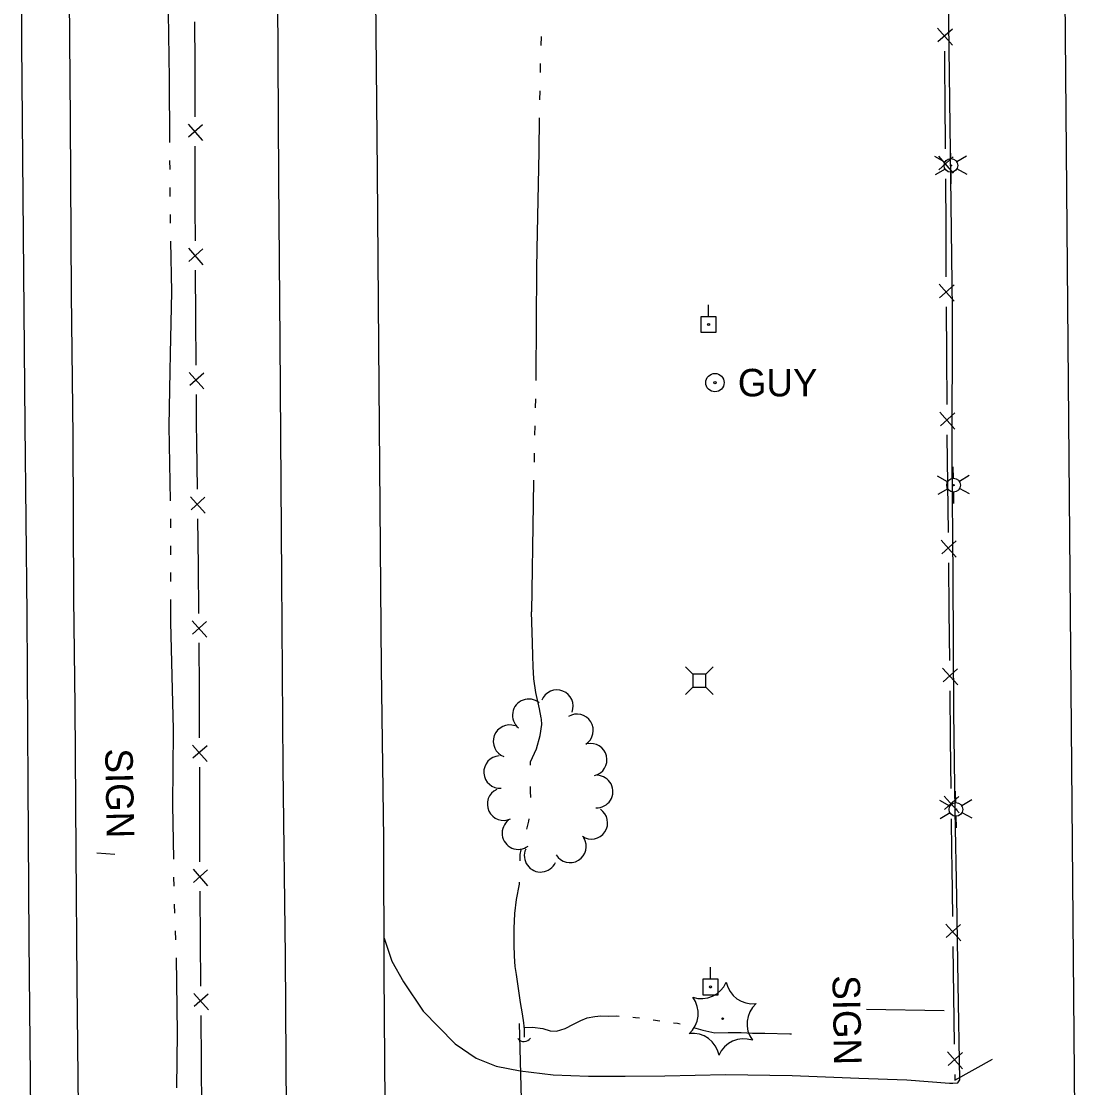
# Model space of a CAD drawing. Extents: x 589250 to 1188077, y 162953 to 363065.
# Drawn here: x 594304.9 to 594535.5, y 167916.1 to 168148.7 of the extents above; entities that cross this region are included whole.
import ezdxf

# ---------------------------------------------------------------- set-up
doc = ezdxf.new("R2010")
doc.units = 0
for name, color, linetype in [('E_DRN', 7, 'Continuous'), ('E_DRN_Pipe', 7, 'Continuous'), ('E_DWY', 7, 'Continuous'), ('E_FEN_P', 7, 'Continuous'), ('E_LAND_TreeLine_P', 7, 'Continuous'), ('E_LAND_Vegetation', 7, 'Continuous'), ('E_LTG', 7, 'Continuous'), ('E_MAP_Limits', 7, 'Continuous'), ('E_RDWY', 7, 'Continuous'), ('E_RDWY_Gravel', 7, 'Continuous'), ('E_SGN', 7, 'Continuous'), ('E_SGN_Text', 7, 'Continuous'), ('E_UTL_AG_Bold', 7, 'Continuous'), ('E_UTL_EGuyWire', 7, 'Continuous'), ('E_UTL_EPowerPole', 7, 'Continuous'), ('E_WTR_FlowLine', 7, 'Continuous')]:
    doc.layers.add(name, color=color, linetype=linetype)

msp = doc.modelspace()

# ---------------------------------------------------------------- linework, layer by layer
at = {"layer": 'E_DRN'}
msp.add_arc((594414.63, 167927.87), 1.74, 217.9923, 324.2525, dxfattribs=at)
at = {"layer": 'E_DRN_Pipe'}
msp.add_line((594413.56, 167930.08), (594414.65, 167886.56), dxfattribs=at)
at = {"layer": 'E_DWY'}
for p, q in [((594507.74, 168120.31), (594507.2, 168158.29)), ((594508.15, 168085.83), (594507.74, 168120.31)), ((594508.06, 168053.2), (594508.15, 168085.83)), ((594508.3, 168027.59), (594508.06, 168053.2)), ((594508.48, 167998.07), (594508.3, 168027.59)), ((594508.71, 167976.36), (594508.48, 167998.07)), ((594509.14, 167957.64), (594508.71, 167976.36)), ((594509.38, 167938.72), (594509.14, 167957.64)), ((594384.09, 167948.71), (594385.77, 167943.64)), ((594385.77, 167943.64), (594388.31, 167939.19)), ((594388.31, 167939.19), (594392.61, 167932.72)), ((594509.79, 167917.74), (594509.38, 167938.72)), ((594392.61, 167932.72), (594395.98, 167929.35)), ((594395.98, 167929.35), (594399.63, 167925.64)), ((594399.63, 167925.64), (594404.19, 167922.49)), ((594404.19, 167922.49), (594408.53, 167920.72)), ((594408.53, 167920.72), (594413.78, 167919.7)), ((594413.78, 167919.7), (594421.01, 167918.85)), ((594421.01, 167918.85), (594428.69, 167918.6)), ((594428.69, 167918.6), (594436.7, 167918.56)), ((594436.7, 167918.56), (594445.37, 167918.66)), ((594445.37, 167918.66), (594458.6, 167918.92)), ((594458.6, 167918.92), (594473.17, 167918.74)), ((594473.17, 167918.74), (594487.74, 167918.1)), ((594487.74, 167918.1), (594498.21, 167917.78)), ((594498.21, 167917.78), (594507.49, 167917.03)), ((594507.49, 167917.03), (594508.22, 167917.05)), ((594508.22, 167917.05), (594509.34, 167917.14)), ((594509.34, 167917.14), (594509.79, 167917.74))]:
    msp.add_line(p, q, dxfattribs=at)
at = {"layer": 'E_FEN_P'}
for p, q in [((594342.66, 168148.61), (594342.74, 168139.52)), ((594504.9, 168147.21), (594508.15, 168143.52)), ((594508.13, 168147.06), (594504.98, 168144.25)), ((594506.42, 168142.26), (594506.45, 168138.27)), ((594342.74, 168139.52), (594342.74, 168138.27)), ((594342.74, 168138.27), (594342.74, 168127.92)), ((594506.45, 168138.27), (594506.49, 168131.6)), ((594506.49, 168131.6), (594506.56, 168120.94)), ((594341.3, 168126.32), (594344.44, 168122.72)), ((594344.43, 168126.16), (594341.36, 168123.45)), ((594342.75, 168121.51), (594342.76, 168111.16)), ((594505.08, 168119.29), (594508.33, 168115.6)), ((594508.31, 168119.14), (594505.16, 168116.33)), ((594506.6, 168114.34), (594506.67, 168103.68)), ((594342.76, 168111.16), (594342.76, 168108.08)), ((594342.76, 168108.08), (594342.81, 168100.82)), ((594506.67, 168103.68), (594506.74, 168093.02)), ((594341.37, 168099.21), (594344.53, 168095.63)), ((594344.51, 168099.07), (594341.45, 168096.34)), ((594342.85, 168094.41), (594342.93, 168084.07)), ((594505.26, 168091.37), (594508.51, 168087.68)), ((594508.49, 168091.22), (594505.34, 168088.41)), ((594506.78, 168086.42), (594506.85, 168075.76)), ((594342.93, 168084.07), (594343, 168073.72)), ((594506.85, 168075.76), (594506.92, 168065.1)), ((594341.56, 168072.12), (594344.72, 168068.53)), ((594344.7, 168071.97), (594341.64, 168069.24)), ((594343.04, 168067.31), (594343.09, 168060.76)), ((594505.43, 168063.45), (594508.69, 168059.76)), ((594508.67, 168063.3), (594505.52, 168060.49)), ((594343.09, 168060.76), (594343.14, 168056.97)), ((594506.96, 168058.5), (594506.96, 168058.13)), ((594506.96, 168058.13), (594507.07, 168047.85)), ((594343.14, 168056.97), (594343.26, 168046.62)), ((594507.07, 168047.85), (594507.19, 168037.19)), ((594341.83, 168045.01), (594345.02, 168041.44)), ((594344.97, 168044.88), (594341.94, 168042.13)), ((594343.34, 168040.21), (594343.47, 168029.87)), ((594505.71, 168035.53), (594508.99, 168031.85)), ((594508.95, 168035.39), (594505.81, 168032.57)), ((594507.26, 168030.59), (594507.37, 168019.93)), ((594343.47, 168029.87), (594343.6, 168019.52)), ((594507.37, 168019.93), (594507.49, 168009.27)), ((594342.17, 168017.91), (594345.35, 168014.35)), ((594345.31, 168017.78), (594342.27, 168015.03)), ((594343.67, 168013.12), (594343.7, 168002.77)), ((594506.01, 168007.61), (594509.29, 168003.93)), ((594509.25, 168007.48), (594506.11, 168004.65)), ((594343.7, 168002.77), (594343.73, 167992.42)), ((594507.56, 168002.67), (594507.68, 167992.01)), ((594342.29, 167990.82), (594345.44, 167987.23)), ((594345.43, 167990.67), (594342.36, 167987.95)), ((594507.68, 167992.01), (594507.79, 167981.35)), ((594343.75, 167986.02), (594343.79, 167975.67)), ((594506.32, 167979.69), (594509.59, 167976.02)), ((594509.55, 167979.56), (594506.42, 167976.73)), ((594343.79, 167975.67), (594343.82, 167965.32)), ((594507.86, 167974.75), (594507.94, 167967.59)), ((594507.94, 167967.59), (594507.99, 167964.09)), ((594342.37, 167963.72), (594345.52, 167960.13)), ((594345.51, 167963.57), (594342.45, 167960.85)), ((594507.99, 167964.09), (594508.14, 167953.43)), ((594343.84, 167958.92), (594343.84, 167958.12)), ((594343.84, 167958.12), (594343.92, 167948.57)), ((594506.67, 167951.77), (594509.96, 167948.11)), ((594509.91, 167951.65), (594506.78, 167948.81)), ((594343.92, 167948.57), (594344, 167938.22)), ((594508.24, 167946.83), (594508.39, 167936.18)), ((594342.56, 167936.62), (594345.73, 167933.04)), ((594345.7, 167936.48), (594342.65, 167933.74)), ((594508.39, 167936.18), (594508.54, 167925.52)), ((594344.05, 167931.82), (594344.13, 167921.47)), ((594507.07, 167923.85), (594510.36, 167920.19)), ((594510.31, 167923.73), (594507.18, 167920.89)), ((594344.13, 167921.47), (594344.21, 167911.12)), ((594508.65, 167917.7), (594516.9, 167922.3)), ((594508.64, 167918.92), (594508.65, 167917.7))]:
    msp.add_line(p, q, dxfattribs=at)
at = {"layer": 'E_LAND_TreeLine_P'}
for centre, start, end in [((594421.81, 167999.3), 338.6797, 158.6797), ((594415.66, 167997.31), 50.4656, 230.4656), ((594426.2, 167994.03), 302.0862, 122.0862), ((594411.46, 167991.65), 69.7094, 249.7094), ((594429.19, 167987.62), 283.2939, 103.2939), ((594409.4, 167984.93), 93.7488, 273.7488), ((594430.48, 167980.67), 267.7227, 87.7227), ((594410.17, 167977.92), 115.1979, 295.1979), ((594429.33, 167973.86), 236.2767, 56.2767), ((594413.39, 167971.61), 126.7988, 306.7988), ((594424.66, 167968.71), 211.104, 31.104), ((594418.24, 167966.66), 155.7762, 335.7762)]:
    msp.add_arc(centre, 3.55, start, end, dxfattribs=at)
at = {"layer": 'E_LAND_Vegetation'}
msp.add_circle((594457.97, 167931.11), 0.167, dxfattribs=at)
for centre, radius, start, end in [((594453.35, 167941.39), 5.9, 251.3337, 337.0986), ((594464.57, 167940.26), 5.91, 191.3735, 277.0496), ((594446.75, 167932.24), 5.9, 311.3337, 37.0986), ((594469.19, 167929.97), 5.9, 131.3337, 217.0986), ((594451.42, 167922), 5.9, 11.3291, 97.094), ((594462.59, 167920.82), 5.9, 71.3337, 157.0986)]:
    msp.add_arc(centre, radius, start, end, dxfattribs=at)
at = {"layer": 'E_LTG'}
for p, q in [((594507.79, 168118.79), (594507.75, 168121.29)), ((594506.51, 168118.01), (594504.32, 168119.22)), ((594511.25, 168119.35), (594509.11, 168118.06)), ((594506.54, 168116.51), (594504.4, 168115.22)), ((594511.33, 168115.35), (594509.14, 168116.56)), ((594507.9, 168113.29), (594507.85, 168115.79)), ((594508.37, 168049.03), (594508.32, 168051.53)), ((594507.08, 168048.26), (594504.89, 168049.47)), ((594511.82, 168049.6), (594509.68, 168048.31)), ((594507.11, 168046.76), (594504.97, 168045.47)), ((594511.9, 168045.6), (594509.71, 168046.81)), ((594508.47, 168043.53), (594508.43, 168046.03)), ((594508.89, 167978.29), (594508.84, 167980.79)), ((594512.35, 167978.86), (594510.21, 167977.56)), ((594507.61, 167977.51), (594505.42, 167978.72)), ((594507.64, 167976.01), (594505.5, 167974.72)), ((594509, 167972.79), (594508.95, 167975.29)), ((594512.42, 167974.86), (594510.24, 167976.06))]:
    msp.add_line(p, q, dxfattribs=at)
for centre, radius in [((594507.82, 168117.29), 1.5), ((594507.82, 168117.29), 0.125), ((594508.4, 168047.53), 1.5), ((594508.4, 168047.53), 0.125), ((594508.92, 167976.79), 1.5), ((594508.92, 167976.79), 0.125)]:
    msp.add_circle(centre, radius, dxfattribs=at)
at = {"layer": 'E_MAP_Limits'}
msp.add_line((594535.49, 167836.99), (594529.97, 168476.38), dxfattribs=at)
at = {"layer": 'E_RDWY'}
for p, q in [((594305.03, 168143.97), (594304.89, 168188.38)), ((594361.08, 168114.29), (594360.79, 168166.31)), ((594382.61, 168115.73), (594382.21, 168166.62)), ((594305.39, 168102.15), (594305.03, 168143.97)), ((594361.37, 168078.95), (594361.08, 168114.29)), ((594382.96, 168078.07), (594382.61, 168115.73)), ((594305.74, 168060.65), (594305.39, 168102.15)), ((594361.79, 168027.26), (594361.37, 168078.95)), ((594383.19, 168042.85), (594382.96, 168078.07)), ((594306.15, 168019.29), (594305.74, 168060.65)), ((594383.48, 168007.64), (594383.19, 168042.85)), ((594362.07, 167985.9), (594361.79, 168027.26)), ((594306.35, 167982.23), (594306.15, 168019.29)), ((594384.01, 167970.32), (594383.48, 168007.64)), ((594362.55, 167944.74), (594362.07, 167985.9)), ((594306.62, 167948.28), (594306.35, 167982.23)), ((594384.12, 167941.2), (594384.01, 167970.32)), ((594306.95, 167910.76), (594306.62, 167948.28)), ((594362.78, 167905.96), (594362.55, 167944.74)), ((594384.28, 167912.61), (594384.12, 167941.2))]:
    msp.add_line(p, q, dxfattribs=at)
at = {"layer": 'E_RDWY_Gravel'}
for p, q in [((594315.66, 168127.09), (594315.4, 168157.26)), ((594315.81, 168089.23), (594315.66, 168127.09)), ((594316.22, 168058.13), (594315.81, 168089.23)), ((594316.38, 168022.85), (594316.22, 168058.13)), ((594316.64, 167999.29), (594316.38, 168022.85)), ((594316.87, 167967.53), (594316.64, 167999.29)), ((594317.1, 167939), (594316.87, 167967.53)), ((594317.37, 167911.54), (594317.1, 167939))]:
    msp.add_line(p, q, dxfattribs=at)
at = {"layer": 'E_SGN'}
for p, q in [((594321.4, 167967.27), (594325.31, 167967.02)), ((594506.34, 167932.84), (594489.39, 167933.11))]:
    msp.add_line(p, q, dxfattribs=at)
at = {"layer": 'E_UTL_AG_Bold'}
for points in [[(594451.49, 168006.27), (594449.9, 168007.86)], [(594454.31, 168006.27), (594455.9, 168007.86)], [(594451.49, 168003.45), (594449.9, 168001.86)], [(594454.31, 168003.45), (594455.9, 168001.86)]]:
    msp.add_lwpolyline(points, dxfattribs=at)
msp.add_lwpolyline([(594451.49, 168003.45), (594454.31, 168003.45), (594454.31, 168006.27), (594451.49, 168006.27)], close=True, dxfattribs=at)
at = {"layer": 'E_UTL_EGuyWire'}
for radius in [2, 0.25]:
    msp.add_circle((594456.3, 168069.9), radius, dxfattribs=at)
at = {"layer": 'E_UTL_EPowerPole'}
for points in [[(594454.9, 168084.24), (594454.9, 168086.88)], [(594456.58, 168084.24), (594453.23, 168084.24)], [(594453.23, 168084.24), (594453.23, 168080.88)], [(594456.58, 168080.88), (594456.58, 168084.24)], [(594453.23, 168080.88), (594456.58, 168080.88)], [(594455.33, 167939.71), (594455.33, 167942.35)], [(594457.01, 167939.71), (594453.65, 167939.71)], [(594453.65, 167939.71), (594453.65, 167936.35)], [(594457.01, 167936.35), (594457.01, 167939.71)], [(594453.65, 167936.35), (594457.01, 167936.35)]]:
    msp.add_lwpolyline(points, dxfattribs=at)
for centre in [(594454.93, 168082.56), (594455.36, 167938.03)]:
    msp.add_circle(centre, 0.217, dxfattribs=at)
at = {"layer": 'E_WTR_FlowLine'}
for p, q in [((594337.27, 168136.2), (594337.02, 168150.6)), ((594418.35, 168145.46), (594418.29, 168143.48)), ((594418.17, 168139.53), (594418.13, 168137.55)), ((594337.33, 168122.26), (594337.27, 168136.2)), ((594418.06, 168133.6), (594418.03, 168131.62)), ((594417.96, 168127.67), (594417.83, 168120.36)), ((594337.35, 168116.39), (594337.34, 168118.35)), ((594417.83, 168120.36), (594417.42, 168099)), ((594337.37, 168110.85), (594337.36, 168112.48)), ((594337.38, 168110.53), (594337.37, 168110.85)), ((594337.47, 168104.67), (594337.44, 168106.62)), ((594337.72, 168089.68), (594337.54, 168100.76)), ((594417.42, 168099), (594417.34, 168094.73)), ((594417.34, 168094.73), (594417.2, 168071.17)), ((594337.46, 168076.17), (594337.72, 168089.68)), ((594337.39, 168072.42), (594337.46, 168076.17)), ((594337.17, 168060.41), (594337.39, 168072.42)), ((594417.2, 168071.17), (594417.18, 168070.33)), ((594417.1, 168066.38), (594417.06, 168064.4)), ((594337.44, 168044.08), (594337.17, 168060.41)), ((594416.98, 168060.45), (594416.94, 168058.47)), ((594416.86, 168054.52), (594416.81, 168052.54)), ((594416.73, 168048.59), (594416.62, 168043.29)), ((594416.62, 168043.29), (594416.29, 168019.92)), ((594337.54, 168038.21), (594337.51, 168040.17)), ((594337.55, 168032.35), (594337.55, 168034.3)), ((594337.55, 168026.48), (594337.55, 168028.44)), ((594337.54, 168017.6), (594337.54, 168022.57)), ((594416.49, 168013.1), (594416.29, 168019.92)), ((594338.13, 167994.24), (594337.54, 168017.6)), ((594416.54, 168010.26), (594416.49, 168013.1)), ((594416.65, 168007.94), (594416.54, 168010.26)), ((594416.77, 168005.3), (594416.65, 168007.94)), ((594417.23, 168002.26), (594416.77, 168005.3)), ((594418.02, 167998.7), (594417.23, 168002.26)), ((594418.39, 167996.79), (594418.02, 167998.7)), ((594418.14, 167992.88), (594418.49, 167995.34)), ((594418.47, 167996.46), (594418.39, 167996.79)), ((594418.49, 167995.34), (594418.47, 167996.46)), ((594337.99, 167977.76), (594338.14, 167993.78)), ((594338.14, 167993.78), (594338.13, 167994.24)), ((594417.33, 167990.02), (594418.14, 167992.88)), ((594416.07, 167987.15), (594417.33, 167990.02)), ((594416.05, 167986.43), (594416.07, 167987.15)), ((594416.06, 167980.79), (594416.04, 167981.76)), ((594416.09, 167979.41), (594416.06, 167980.79)), ((594338.15, 167965.89), (594337.99, 167977.76)), ((594415.26, 167972.45), (594415.66, 167974.23)), ((594415.66, 167974.23), (594415.73, 167974.75)), ((594413.82, 167966.92), (594414.03, 167967.92)), ((594413.76, 167965.59), (594413.82, 167966.92)), ((594338.22, 167960.03), (594338.2, 167961.98)), ((594412.95, 167957.1), (594413.61, 167960.43)), ((594413.61, 167960.43), (594413.62, 167960.89)), ((594338.4, 167954.17), (594338.32, 167956.12)), ((594412.61, 167954.05), (594412.95, 167957.1)), ((594412.48, 167950.81), (594412.61, 167954.05)), ((594338.64, 167948.31), (594338.56, 167950.26)), ((594412.48, 167947.3), (594412.48, 167950.81)), ((594412.53, 167944.72), (594412.48, 167947.3)), ((594338.97, 167928), (594338.77, 167944.4)), ((594412.71, 167942.47), (594412.53, 167944.72)), ((594413, 167940.76), (594412.71, 167942.47)), ((594413.4, 167937.72), (594413, 167940.76)), ((594413.85, 167934.68), (594413.4, 167937.72)), ((594414.3, 167932.18), (594413.85, 167934.68)), ((594414.6, 167930.2), (594414.3, 167932.18)), ((594414.7, 167928.74), (594414.6, 167930.2)), ((594423.59, 167928.97), (594425.42, 167929.93)), ((594425.42, 167929.93), (594427, 167930.69)), ((594427, 167930.69), (594428.44, 167931.31)), ((594428.44, 167931.31), (594430.09, 167931.61)), ((594430.09, 167931.61), (594431.41, 167931.7)), ((594431.41, 167931.7), (594433.07, 167931.67)), ((594433.07, 167931.67), (594434.72, 167931.7)), ((594434.72, 167931.7), (594435.43, 167931.64)), ((594438.39, 167931.42), (594438.96, 167931.39)), ((594438.96, 167931.39), (594439.87, 167931.29)), ((594442.82, 167930.89), (594444.29, 167930.65)), ((594447.24, 167930.23), (594448.12, 167930.11)), ((594448.12, 167930.11), (594448.71, 167929.97)), ((594338.86, 167916.06), (594338.97, 167928)), ((594414.67, 167929.16), (594416.5, 167929.23)), ((594414.73, 167927.09), (594414.7, 167928.74)), ((594416.5, 167929.23), (594418.76, 167928.94)), ((594418.76, 167928.94), (594420.35, 167928.44)), ((594420.35, 167928.44), (594421.75, 167928.4)), ((594421.75, 167928.4), (594423.59, 167928.97)), ((594451.59, 167929.22), (594453.64, 167928.63)), ((594453.64, 167928.63), (594456.3, 167928.02)), ((594456.3, 167928.02), (594459.22, 167928.08)), ((594459.22, 167928.08), (594462.06, 167928.07)), ((594462.06, 167928.07), (594464.51, 167927.98)), ((594464.51, 167927.98), (594467.23, 167927.97)), ((594467.23, 167927.97), (594472.66, 167927.81)), ((594472.66, 167927.81), (594473.05, 167927.82))]:
    msp.add_line(p, q, dxfattribs=at)

# ---------------------------------------------------------------- texts
at = {"layer": 'E_SGN_Text'}
for p in [(594323.18, 167990.04), (594481.94, 167940.55)]:
    msp.add_text('SIGN', height=6, rotation=271.1224, dxfattribs=at).set_placement(p)
at = {"layer": 'E_UTL_EGuyWire'}
msp.add_text('GUY', height=6, dxfattribs=at).set_placement((594461.3, 168066.9))

doc.saveas('drawing.dxf')
